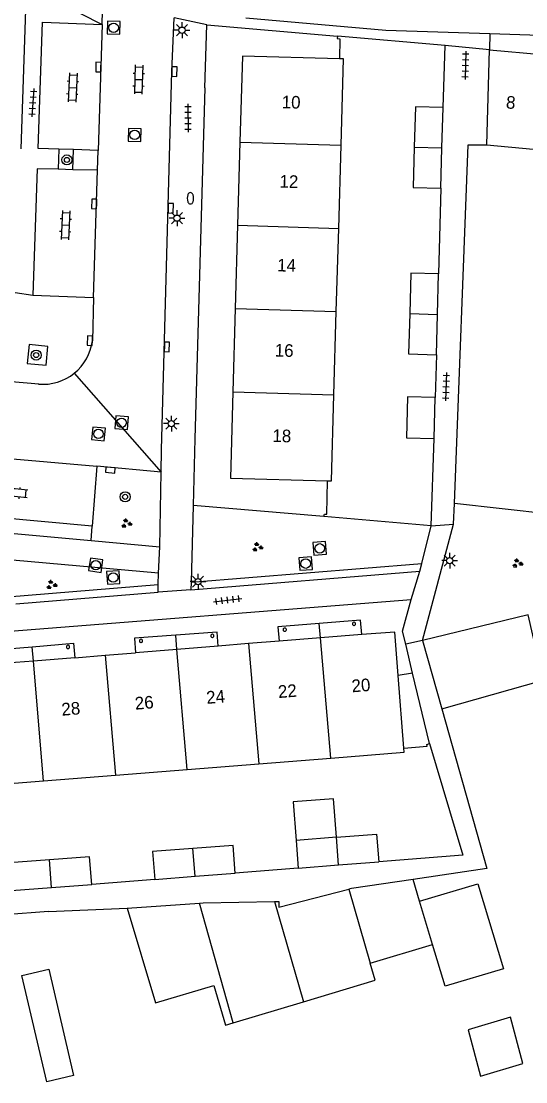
# Model space of a CAD drawing. Extents: x 132998 to 136004, y 396998 to 398512.
# Drawn here: x 133062.8 to 133102.8, y 397751.1 to 397835.1 of the extents above; entities that cross this region are included whole.
import ezdxf

# ---------------------------------------------------------------- set-up
doc = ezdxf.new("R2010")
doc.units = 0
for name, color, linetype in [('gg-afsc-erfafscheiding', 7, 'Continuous'), ('gg-afsc-muur', 7, 'Continuous'), ('gg-anno-huisnummerreeks BGT', 7, 'Continuous'), ('gg-bbg-bijgebouw', 7, 'Continuous'), ('gg-bbg-gedigitaliseerde bijgebouw', 7, 'Continuous'), ('gg-bbg-hoofdgebouw', 7, 'Continuous'), ('gg-bbg-luifel en loopbrug', 7, 'Continuous'), ('gg-bbg-onder overbouw', 7, 'Continuous'), ('gg-bbg-pand overbouw', 7, 'Continuous'), ('gg-bbg-pilaar onder overbouw', 7, 'Continuous'), ('gg-bbg-tussenscheiding', 7, 'Continuous'), ('gg-bbg-tussenscheiding niveau 01', 7, 'Continuous'), ('gg-knt-verharding', 7, 'Continuous'), ('gg-knt-verharding nz', 7, 'Continuous'), ('gt-grn-groengrens', 7, 'Continuous'), ('gt-grn-vlakafsluiter', 7, 'Continuous'), ('gt-grn-weggrens', 7, 'Continuous'), ('gt-symb-boom', 7, 'Continuous'), ('gt-symb-brandkraan', 7, 'Continuous'), ('gt-symb-groenvak', 7, 'Continuous'), ('gt-symb-klinker verharding', 7, 'Continuous'), ('gt-symb-kolk', 7, 'Continuous'), ('gt-symb-lichtmast', 7, 'Continuous'), ('gt-symb-rioolschacht', 7, 'Continuous'), ('gt-symb-tegel verharding', 7, 'Continuous')]:
    doc.layers.add(name, color=color, linetype=linetype)

# ---------------------------------------------------------------- blocks, each defined once
blk = doc.blocks.new('gt0-TEG1')
at = {"layer": 'gt-symb-tegel verharding'}
for p, q in [((-1.125, 0), (1.125, 0)), ((-0.9, -0.25), (-0.9, 0.25)), ((-0.45, -0.25), (-0.45, 0.25)), ((0, -0.25), (0, 0.25)), ((0.45, -0.25), (0.45, 0.25)), ((0.9, -0.25), (0.9, 0.25))]:
    blk.add_line(p, q, dxfattribs=at)
blk = doc.blocks.new('gt0-KOLK')
at = {"layer": 'gt-symb-kolk'}
blk.add_lwpolyline([(0, 0), (0.375, 0), (0.375, 0.4), (-0.375, 0.4), (-0.375, 0), (0, 0)], dxfattribs=at)
blk = doc.blocks.new('gt0-LMAST')
at = {"layer": 'gt-symb-lichtmast'}
for p, q in [((-0.182, 0.173), (-0.447, 0.438)), ((-0.005, 0.246), (-0.005, 0.621)), ((0.172, 0.173), (0.437, 0.438)), ((-0.255, -0.004), (-0.63, -0.004)), ((-0.182, -0.181), (-0.447, -0.446)), ((-0.005, -0.254), (-0.005, -0.629)), ((0.437, -0.446), (0.172, -0.181)), ((0.245, -0.004), (0.62, -0.004))]:
    blk.add_line(p, q, dxfattribs=at)
blk.add_circle((-0.005, -0.004), 0.25, dxfattribs=at)
blk = doc.blocks.new('gt0-BR')
at = {"layer": 'gt-symb-brandkraan'}
for centre, radius, start, end in [((-0.244, 0), 0.206, 107.56694, 252.43307), ((0.599, -2.664), 3, 106.89205, 107.56694), ((0, -0.691), 0.938, 73.10799, 106.89205), ((-0.599, -2.664), 3, 72.43309, 73.10799), ((0.244, 0), 0.206, 287.56695, 72.43309), ((0.599, 2.664), 3, 252.43307, 253.10797), ((0, 0.691), 0.938, 253.10797, 286.89206), ((-0.599, 2.664), 3, 286.89206, 287.56695)]:
    blk.add_arc(centre, radius, start, end, dxfattribs=at)
blk = doc.blocks.new('gt0-BOOM')
at = {"layer": 'gt-symb-boom'}
for radius in [0.4, 0.2]:
    blk.add_circle((0, 0), radius, dxfattribs=at)
blk = doc.blocks.new('gt0-KL1')
at = {"layer": 'gt-symb-klinker verharding'}
for p, q in [((-1.15, 0.3), (1.15, 0.3)), ((-1, -0.3), (-1, 0.3)), ((-0.5, 0.3), (-0.5, 0.45)), ((0, -0.3), (0, 0.3)), ((0.5, 0.3), (0.5, 0.45)), ((1, -0.3), (1, 0.3)), ((-1.15, -0.3), (1.15, -0.3)), ((-0.5, -0.45), (-0.5, -0.3)), ((0.5, -0.45), (0.5, -0.3))]:
    blk.add_line(p, q, dxfattribs=at)
blk = doc.blocks.new('gt0-RS')
at = {"layer": 'gt-symb-rioolschacht'}
blk.add_lwpolyline([(-0.5, -0.5), (0.5, -0.5), (0.5, 0.5), (-0.5, 0.5)], close=True, dxfattribs=at)
blk.add_circle((0, 0), 0.375, dxfattribs=at)
blk = doc.blocks.new('gt0-GRVAK')
at = {"layer": 'gt-symb-groenvak'}
for p, q in [((-0.11, 0.189), (-0.228, 0.24)), ((-0.182, 0.153), (0.088, 0.153)), ((-0.091, 0.211), (-0.156, 0.322)), ((-0.047, 0.214), (-0.047, 0.393)), ((-0.004, 0.211), (0.061, 0.322)), ((0.015, 0.189), (0.133, 0.24)), ((0.262, -0.052), (0.197, 0.059)), ((0.305, -0.049), (0.305, 0.13)), ((0.349, -0.052), (0.414, 0.059)), ((-0.245, -0.228), (-0.363, -0.177)), ((-0.318, -0.264), (-0.047, -0.264)), ((-0.226, -0.206), (-0.291, -0.095)), ((-0.183, -0.203), (-0.183, -0.024)), ((-0.139, -0.206), (-0.074, -0.095)), ((-0.12, -0.228), (-0.002, -0.177)), ((0.243, -0.074), (0.125, -0.023)), ((0.17, -0.11), (0.441, -0.11)), ((0.368, -0.074), (0.486, -0.023))]:
    blk.add_line(p, q, dxfattribs=at)

msp = doc.modelspace()

# ---------------------------------------------------------------- linework, layer by layer
at = {"layer": 'gg-afsc-erfafscheiding'}
for p, q in [((133107.668, 397795.753), (133097.154, 397796.925)), ((133064.998, 397764.623), (133061.563, 397764.347))]:
    msp.add_line(p, q, dxfattribs=at)
for points in [[(133097.154, 397796.925), (133098.242, 397825.328), (133099.718, 397825.326)], [(133096.156, 397780.66), (133099.713, 397768.017), (133093.875, 397767.154)]]:
    msp.add_lwpolyline(points, dxfattribs=at)
at = {"layer": 'gg-afsc-muur'}
for p, q in [((133063.181, 397836.034), (133062.806, 397825.03)), ((133096.415, 397833.204), (133087.895, 397833.958)), ((133096.253, 397828.287), (133096.415, 397833.204)), ((133096.084, 397821.908), (133095.898, 397815.108)), ((133095.729, 397808.718), (133095.636, 397805.314)), ((133095.32, 397795.155), (133095.55, 397802.066)), ((133095.32, 397795.155), (133086.8, 397795.9)), ((133084.793, 397768.049), (133079.801, 397767.653)), ((133073.425, 397767.161), (133068.433, 397766.764))]:
    msp.add_line(p, q, dxfattribs=at)
for points in [[(133087.895, 397833.958), (133087.876, 397833.749), (133088.086, 397833.73), (133088.054, 397832.158)], [(133086.8, 397795.9), (133086.853, 397796.09), (133087.041, 397796.085), (133087.097, 397798.728)], [(133095.169, 397777.913), (133097.827, 397769.076), (133091.169, 397768.552)]]:
    msp.add_lwpolyline(points, dxfattribs=at)
at = {"layer": 'gg-bbg-bijgebouw'}
for p, q in [((133099.718, 397825.326), (133099.924, 397832.871)), ((133099.924, 397832.871), (133104.082, 397832.489)), ((133096.168, 397825.097), (133096.253, 397828.287)), ((133096.084, 397821.908), (133096.168, 397825.097)), ((133095.813, 397811.913), (133095.898, 397815.108)), ((133095.729, 397808.718), (133095.813, 397811.913)), ((133095.55, 397802.066), (133095.636, 397805.314)), ((133102.986, 397788.115), (133094.622, 397786.082)), ((133094.622, 397786.082), (133096.156, 397780.66)), ((133087.808, 397770.494), (133084.62, 397770.242)), ((133084.62, 397770.242), (133084.793, 397768.049)), ((133084.793, 397768.049), (133087.981, 397768.301)), ((133087.981, 397768.301), (133091.169, 397768.552)), ((133073.425, 397767.161), (133076.613, 397767.407)), ((133076.613, 397767.407), (133079.801, 397767.653)), ((133062.071, 397766.267), (133065.252, 397766.516)), ((133065.252, 397766.516), (133068.433, 397766.764)), ((133071.241, 397764.875), (133076.964, 397765.287))]:
    msp.add_line(p, q, dxfattribs=at)
for points in [[(133096.253, 397828.287), (133094.061, 397828.355), (133093.976, 397825.161)], [(133093.976, 397825.161), (133093.892, 397821.966), (133096.084, 397821.908)], [(133095.898, 397815.108), (133093.699, 397815.166), (133093.615, 397811.971)], [(133093.615, 397811.971), (133093.53, 397808.776), (133095.729, 397808.718)], [(133095.636, 397805.314), (133093.437, 397805.372), (133093.351, 397802.124), (133095.55, 397802.066)], [(133087.808, 397770.494), (133090.996, 397770.745), (133091.169, 397768.552)], [(133076.444, 397769.6), (133073.256, 397769.354), (133073.425, 397767.161)], [(133079.801, 397767.653), (133079.632, 397769.846), (133076.444, 397769.6)], [(133065.081, 397768.709), (133061.9, 397768.46), (133062.071, 397766.267)], [(133068.433, 397766.764), (133068.261, 397768.957), (133065.081, 397768.709)], [(133082.907, 397765.399), (133083.243, 397765.404), (133083.25, 397764.954), (133088.792, 397766.379)], [(133076.964, 397765.287), (133077.246, 397765.307), (133082.907, 397765.399)]]:
    msp.add_lwpolyline(points, dxfattribs=at)
at = {"layer": 'gg-bbg-gedigitaliseerde bijgebouw'}
for p, q in [((133099.718, 397825.326), (133103.39, 397824.989)), ((133094.393, 397765.424), (133093.875, 397767.154)), ((133090.484, 397760.518), (133095.42, 397761.997)), ((133079.645, 397755.804), (133085.199, 397757.467))]:
    msp.add_line(p, q, dxfattribs=at)
for points in [[(133096.156, 397780.66), (133104.192, 397782.933), (133102.986, 397788.115)], [(133093.875, 397767.154), (133089.005, 397766.434), (133088.792, 397766.379)], [(133094.393, 397765.424), (133099.015, 397766.808), (133101.029, 397760.081), (133096.408, 397758.697), (133095.42, 397761.997)], [(133071.241, 397764.875), (133073.484, 397757.382), (133078.092, 397758.762), (133079.032, 397755.621), (133079.645, 397755.804)], [(133085.199, 397757.467), (133090.874, 397759.166), (133090.484, 397760.518)], [(133062.892, 397759.535), (133065.024, 397760.035), (133066.999, 397751.627), (133064.868, 397751.126), (133062.892, 397759.535)]]:
    msp.add_lwpolyline(points, dxfattribs=at)
at = {"layer": 'gg-bbg-hoofdgebouw'}
for p, q in [((133080.169, 397825.558), (133079.985, 397818.963)), ((133087.988, 397818.723), (133088.174, 397825.322)), ((133079.985, 397818.963), (133079.801, 397812.362)), ((133087.802, 397812.147), (133087.988, 397818.723)), ((133079.801, 397812.362), (133079.617, 397805.765)), ((133087.616, 397805.547), (133087.802, 397812.147)), ((133080.859, 397785.84), (133078.446, 397785.643)), ((133083.272, 397786.037), (133080.859, 397785.84)), ((133067.088, 397784.715), (133069.5, 397784.913)), ((133069.5, 397784.913), (133071.911, 397785.11)), ((133093.143, 397777.539), (133092.696, 397783.302)), ((133075.99, 397775.86), (133081.665, 397776.31)), ((133081.665, 397776.31), (133087.355, 397776.76)), ((133064.624, 397774.959), (133070.303, 397775.409)), ((133070.303, 397775.409), (133075.99, 397775.86)), ((133058.94, 397774.509), (133064.624, 397774.959))]:
    msp.add_line(p, q, dxfattribs=at)
for points in [[(133088.054, 397832.158), (133080.359, 397832.355), (133080.169, 397825.558)], [(133088.174, 397825.322), (133088.367, 397832.15), (133088.054, 397832.158)], [(133079.617, 397805.765), (133079.426, 397798.942), (133087.097, 397798.728)], [(133087.097, 397798.728), (133087.423, 397798.719), (133087.616, 397805.547)], [(133092.696, 397783.302), (133092.428, 397786.748), (133089.816, 397786.545)], [(133087.355, 397776.76), (133093.168, 397777.221), (133093.143, 397777.539)]]:
    msp.add_lwpolyline(points, dxfattribs=at)
at = {"layer": 'gg-bbg-luifel en loopbrug'}
for p, q in [((133093.843, 397783.48), (133092.696, 397783.302)), ((133095.169, 397777.913), (133093.843, 397783.48))]:
    msp.add_line(p, q, dxfattribs=at)
for points in [[(133093.143, 397777.539), (133094.99, 397777.7), (133094.963, 397777.849), (133095.169, 397777.913)], [(133087.808, 397770.494), (133087.567, 397773.55), (133084.379, 397773.298), (133084.62, 397770.242)], [(133099.221, 397751.578), (133102.575, 397752.582), (133101.594, 397756.243), (133098.24, 397755.239), (133099.221, 397751.578)]]:
    msp.add_lwpolyline(points, dxfattribs=at)
at = {"layer": 'gg-bbg-onder overbouw'}
for p, q in [((133089.816, 397786.545), (133086.549, 397786.291)), ((133078.446, 397785.643), (133075.185, 397785.377)), ((133086.549, 397786.291), (133083.272, 397786.037)), ((133067.088, 397784.715), (133063.821, 397784.451)), ((133075.185, 397785.377), (133071.911, 397785.11)), ((133063.821, 397784.451), (133060.554, 397784.188))]:
    msp.add_line(p, q, dxfattribs=at)
at = {"layer": 'gg-bbg-pand overbouw'}
for points in [[(133086.453, 397787.421), (133083.177, 397787.16), (133083.272, 397786.037)], [(133089.816, 397786.545), (133089.728, 397787.682), (133086.453, 397787.421)], [(133075.09, 397786.504), (133071.816, 397786.257), (133071.911, 397785.11)], [(133078.446, 397785.643), (133078.363, 397786.75), (133075.09, 397786.504)], [(133060.554, 397784.188), (133060.455, 397785.319), (133063.725, 397785.589)], [(133063.725, 397785.589), (133066.999, 397785.86), (133067.088, 397784.715)]]:
    msp.add_lwpolyline(points, dxfattribs=at)
at = {"layer": 'gg-bbg-pilaar onder overbouw'}
for points in [[(133089.326, 397787.379), (133089.326, 397787.419), (133089.314, 397787.456), (133089.29, 397787.488), (133089.258, 397787.512), (133089.221, 397787.524), (133089.181, 397787.524), (133089.144, 397787.512), (133089.112, 397787.488), (133089.088, 397787.456), (133089.076, 397787.419), (133089.076, 397787.379), (133089.088, 397787.342), (133089.112, 397787.31), (133089.144, 397787.286), (133089.181, 397787.274), (133089.221, 397787.274), (133089.258, 397787.286), (133089.29, 397787.31), (133089.314, 397787.342), (133089.326, 397787.379)], [(133078.106, 397786.429), (133078.106, 397786.469), (133078.094, 397786.506), (133078.07, 397786.538), (133078.038, 397786.562), (133078.001, 397786.574), (133077.961, 397786.574), (133077.924, 397786.562), (133077.892, 397786.538), (133077.868, 397786.506), (133077.856, 397786.469), (133077.856, 397786.429), (133077.868, 397786.392), (133077.892, 397786.36), (133077.924, 397786.336), (133077.961, 397786.324), (133078.001, 397786.324), (133078.038, 397786.336), (133078.07, 397786.36), (133078.094, 397786.392), (133078.106, 397786.429)], [(133083.843, 397786.917), (133083.843, 397786.957), (133083.831, 397786.994), (133083.807, 397787.026), (133083.775, 397787.05), (133083.738, 397787.062), (133083.698, 397787.062), (133083.661, 397787.05), (133083.629, 397787.026), (133083.605, 397786.994), (133083.593, 397786.957), (133083.593, 397786.917), (133083.605, 397786.88), (133083.629, 397786.848), (133083.661, 397786.824), (133083.698, 397786.812), (133083.738, 397786.812), (133083.775, 397786.824), (133083.807, 397786.848), (133083.831, 397786.88), (133083.843, 397786.917)], [(133066.677, 397785.551), (133066.677, 397785.591), (133066.665, 397785.628), (133066.641, 397785.66), (133066.609, 397785.684), (133066.572, 397785.696), (133066.532, 397785.696), (133066.495, 397785.684), (133066.463, 397785.66), (133066.439, 397785.628), (133066.427, 397785.591), (133066.427, 397785.551), (133066.439, 397785.514), (133066.463, 397785.482), (133066.495, 397785.458), (133066.532, 397785.446), (133066.572, 397785.446), (133066.609, 397785.458), (133066.641, 397785.482), (133066.665, 397785.514), (133066.677, 397785.551)], [(133072.463, 397786.027), (133072.463, 397786.067), (133072.451, 397786.104), (133072.427, 397786.136), (133072.395, 397786.16), (133072.358, 397786.172), (133072.318, 397786.172), (133072.281, 397786.16), (133072.249, 397786.136), (133072.225, 397786.104), (133072.213, 397786.067), (133072.213, 397786.027), (133072.225, 397785.99), (133072.249, 397785.958), (133072.281, 397785.934), (133072.318, 397785.922), (133072.358, 397785.922), (133072.395, 397785.934), (133072.427, 397785.958), (133072.451, 397785.99), (133072.463, 397786.027)]]:
    msp.add_lwpolyline(points, dxfattribs=at)
at = {"layer": 'gg-bbg-tussenscheiding'}
for p, q in [((133080.169, 397825.558), (133088.174, 397825.322)), ((133093.976, 397825.161), (133096.168, 397825.097)), ((133079.985, 397818.963), (133087.988, 397818.723)), ((133079.801, 397812.362), (133087.802, 397812.147)), ((133093.615, 397811.971), (133095.813, 397811.913)), ((133079.617, 397805.765), (133087.616, 397805.547)), ((133080.859, 397785.84), (133081.665, 397776.31)), ((133087.355, 397776.76), (133086.549, 397786.291)), ((133069.5, 397784.913), (133070.303, 397775.409)), ((133075.99, 397775.86), (133075.185, 397785.377)), ((133064.624, 397774.959), (133063.821, 397784.451)), ((133087.981, 397768.301), (133087.808, 397770.494)), ((133076.613, 397767.407), (133076.444, 397769.6)), ((133065.252, 397766.516), (133065.081, 397768.709)), ((133088.792, 397766.379), (133090.484, 397760.518)), ((133082.907, 397765.399), (133085.199, 397757.467)), ((133095.42, 397761.997), (133094.393, 397765.424)), ((133079.645, 397755.804), (133076.964, 397765.287))]:
    msp.add_line(p, q, dxfattribs=at)
at = {"layer": 'gg-bbg-tussenscheiding niveau 01'}
for p, q in [((133086.549, 397786.291), (133086.453, 397787.421)), ((133075.185, 397785.377), (133075.09, 397786.504)), ((133063.821, 397784.451), (133063.725, 397785.589))]:
    msp.add_line(p, q, dxfattribs=at)
at = {"layer": 'gg-knt-verharding'}
for p, q in [((133069.249, 397834.88), (133069.274, 397835.958)), ((133074.779, 397831.141), (133074.966, 397835.387)), ((133077.391, 397829.857), (133077.552, 397834.835)), ((133077.552, 397834.835), (133087.895, 397833.958)), ((133099.965, 397834.158), (133099.924, 397832.871)), ((133099.965, 397834.158), (133108.588, 397833.885)), ((133073.965, 397801.178), (133074.779, 397831.141)), ((133077.391, 397829.857), (133076.593, 397802.057)), ((133065.825, 397824.991), (133065.781, 397823.399)), ((133066.981, 397824.957), (133065.825, 397824.991)), ((133066.937, 397823.37), (133066.981, 397824.957)), ((133068.955, 397824.897), (133066.981, 397824.957)), ((133068.9, 397823.321), (133068.955, 397824.897)), ((133066.937, 397823.37), (133065.781, 397823.399)), ((133068.9, 397823.321), (133066.937, 397823.37)), ((133063.77, 397813.42), (133068.574, 397813.254)), ((133068.574, 397813.254), (133068.481, 397809.812)), ((133064.231, 397806.387), (133062.067, 397806.569)), ((133076.593, 397802.057), (133076.458, 397796.78)), ((133068.827, 397799.886), (133068.48, 397795.131)), ((133073.92, 397799.414), (133068.827, 397799.886)), ((133073.828, 397793.51), (133073.92, 397799.414)), ((133076.458, 397796.78), (133076.298, 397790.707)), ((133097.073, 397795.302), (133097.154, 397796.925)), ((133068.48, 397795.131), (133056.007, 397796.278)), ((133094.578, 397792.173), (133095.32, 397795.155)), ((133094.622, 397786.082), (133097.073, 397795.302)), ((133068.398, 397794.002), (133073.828, 397793.51)), ((133073.73, 397791.408), (133057.881, 397792.809)), ((133073.702, 397790.513), (133073.73, 397791.408)), ((133076.282, 397790.104), (133094.425, 397791.559)), ((133094.425, 397791.559), (133094.578, 397792.173)), ((133073.683, 397789.909), (133073.702, 397790.513)), ((133076.298, 397790.707), (133076.282, 397790.104)), ((133062.435, 397788.982), (133073.683, 397789.909)), ((133000, 397781.931), (133093.733, 397789.337)), ((133093.045, 397786.831), (133093.733, 397789.337)), ((133093.296, 397785.777), (133093.045, 397786.831)), ((133093.843, 397783.48), (133093.296, 397785.777)), ((133064.998, 397764.623), (133071.241, 397764.875))]:
    msp.add_line(p, q, dxfattribs=at)
for points in [[(133065.825, 397824.991), (133064.186, 397825.041), (133064.529, 397835.047), (133069.249, 397834.88)], [(133080.644, 397835.401), (133091.723, 397834.419), (133099.965, 397834.158)], [(133065.781, 397823.399), (133064.121, 397823.441), (133063.77, 397813.42)], [(133063.326, 397808.012), (133064.818, 397807.893), (133064.956, 397809.359), (133063.479, 397809.529), (133063.326, 397808.012)], [(133056.007, 397796.278), (133055.933, 397796.28), (133055.843, 397795.14), (133068.398, 397794.002)]]:
    msp.add_lwpolyline(points, dxfattribs=at)
for centre, radius, start, end in [((133064.576, 397810.309), 3.937, 308.86278, 352.74424), ((133064.574, 397810.311), 3.939, 264.99982, 308.86492)]:
    msp.add_arc(centre, radius, start, end, dxfattribs=at)
at = {"layer": 'gg-knt-verharding nz'}
for p, q in [((133069.249, 397834.88), (133068.955, 397824.897)), ((133068.574, 397813.254), (133068.9, 397823.321)), ((133056.389, 397800.992), (133068.827, 397799.886))]:
    msp.add_line(p, q, dxfattribs=at)
at = {"layer": 'gt-grn-groengrens'}
for p, q in [((133068.398, 397794.002), (133068.48, 397795.131)), ((133076.298, 397790.707), (133094.578, 397792.173)), ((133061.783, 397789.53), (133073.702, 397790.513))]:
    msp.add_line(p, q, dxfattribs=at)
at = {"layer": 'gt-grn-vlakafsluiter'}
for p, q in [((133073.92, 397799.414), (133073.965, 397801.178)), ((133086.8, 397795.9), (133076.458, 397796.78))]:
    msp.add_line(p, q, dxfattribs=at)
at = {"layer": 'gt-grn-weggrens'}
for p, q in [((133067.537, 397835.735), (133069.249, 397834.88)), ((133077.552, 397834.835), (133074.966, 397835.387)), ((133099.924, 397832.871), (133096.415, 397833.204)), ((133062.377, 397813.65), (133063.77, 397813.42)), ((133067.046, 397807.244), (133073.92, 397799.414)), ((133095.32, 397795.155), (133097.073, 397795.302)), ((133073.73, 397791.408), (133073.828, 397793.51)), ((133093.733, 397789.337), (133094.425, 397791.559)), ((133076.282, 397790.104), (133073.683, 397789.909)), ((133094.622, 397786.082), (133093.296, 397785.777))]:
    msp.add_line(p, q, dxfattribs=at)

# ---------------------------------------------------------------- block references
at = {"layer": 'gt-symb-boom'}
for p in [(133066.471, 397824.142), (133064.033, 397808.686), (133071.076, 397797.459)]:
    msp.add_blockref('gt0-BOOM', p, dxfattribs=at)
at = {"layer": 'gt-symb-brandkraan', "rotation": 90.3437705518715}
msp.add_blockref('gt0-BR', (133076.25, 397821.104), dxfattribs=at)
at = {"layer": 'gt-symb-groenvak'}
for p in [(133071.173, 397795.345), (133081.548, 397793.471), (133102.137, 397792.185), (133065.246, 397790.489)]:
    msp.add_blockref('gt0-GRVAK', p, dxfattribs=at)
at = {"layer": 'gt-symb-klinker verharding'}
for p, rotation in [((133072.146, 397830.51), -91.77560052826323), ((133066.917, 397829.876), -92.63638190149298), ((133066.355, 397818.978), -92.63638190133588), ((133062.2, 397797.802), 173.91299166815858)]:
    msp.add_blockref('gt0-KL1', p, dxfattribs=dict(at, rotation=rotation))
at = {"layer": 'gt-symb-kolk'}
for p, rotation in [((133069.159, 397831.494), 88.45338970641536), ((133074.779, 397831.141), -91.54661029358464), ((133068.834, 397820.655), 87.99346106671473), ((133074.485, 397820.324), -91.54661029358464), ((133068.481, 397809.812), 86.84560781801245), ((133074.187, 397809.336), -91.54661029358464), ((133069.928, 397799.778), 174.77963836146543)]:
    msp.add_blockref('gt0-KOLK', p, dxfattribs=dict(at, rotation=rotation))
at = {"layer": 'gt-symb-lichtmast'}
for p in [(133075.59, 397834.421), (133075.194, 397819.534), (133074.744, 397803.263), (133096.787, 397792.411), (133076.855, 397790.744)]:
    msp.add_blockref('gt0-LMAST', p, dxfattribs=at)
at = {"layer": 'gt-symb-rioolschacht'}
for p, rotation in [((133070.168, 397834.612), -92.00653893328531), ((133071.833, 397826.126), -91.66111204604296), ((133070.801, 397803.326), -4.35915162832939), ((133068.966, 397802.443), -5.568024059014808), ((133086.486, 397793.376), 4.934985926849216), ((133068.749, 397792.038), 171.83749053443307), ((133085.375, 397792.168), 3.5548886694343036), ((133070.14, 397791.068), -176.4451113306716)]:
    msp.add_blockref('gt0-RS', p, dxfattribs=dict(at, rotation=rotation))
at = {"layer": 'gt-symb-tegel verharding'}
for p, rotation in [((133098.023, 397831.64), -91.43209618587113), ((133063.766, 397828.682), -93.84074707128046), ((133076.058, 397827.471), -89.65622944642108), ((133096.494, 397806.185), -91.77560052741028), ((133079.192, 397789.279), 7.068140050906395)]:
    msp.add_blockref('gt0-TEG1', p, dxfattribs=dict(at, rotation=rotation))

# ---------------------------------------------------------------- texts
at = {"layer": 'gg-anno-huisnummerreeks BGT'}
for s, rotation, p in [('10', 358.4, (133083.468, 397828.24)), ('8', 354.8, (133101.204, 397828.234)), ('12', 358.4, (133083.292, 397821.956)), ('14', 358.4, (133083.107, 397815.319)), ('16', 358.4, (133082.919, 397808.577)), ('18', 358.4, (133082.73, 397801.811)), ('20', 4.5, (133089.049, 397781.972)), ('24', 4.6, (133077.541, 397781.056)), ('22', 4.4, (133083.221, 397781.519)), ('26', 4.6, (133071.888, 397780.595)), ('28', 4.6, (133066.076, 397780.12))]:
    msp.add_text(s, height=1, rotation=rotation, dxfattribs=at).set_placement(p)

doc.saveas('drawing.dxf')
